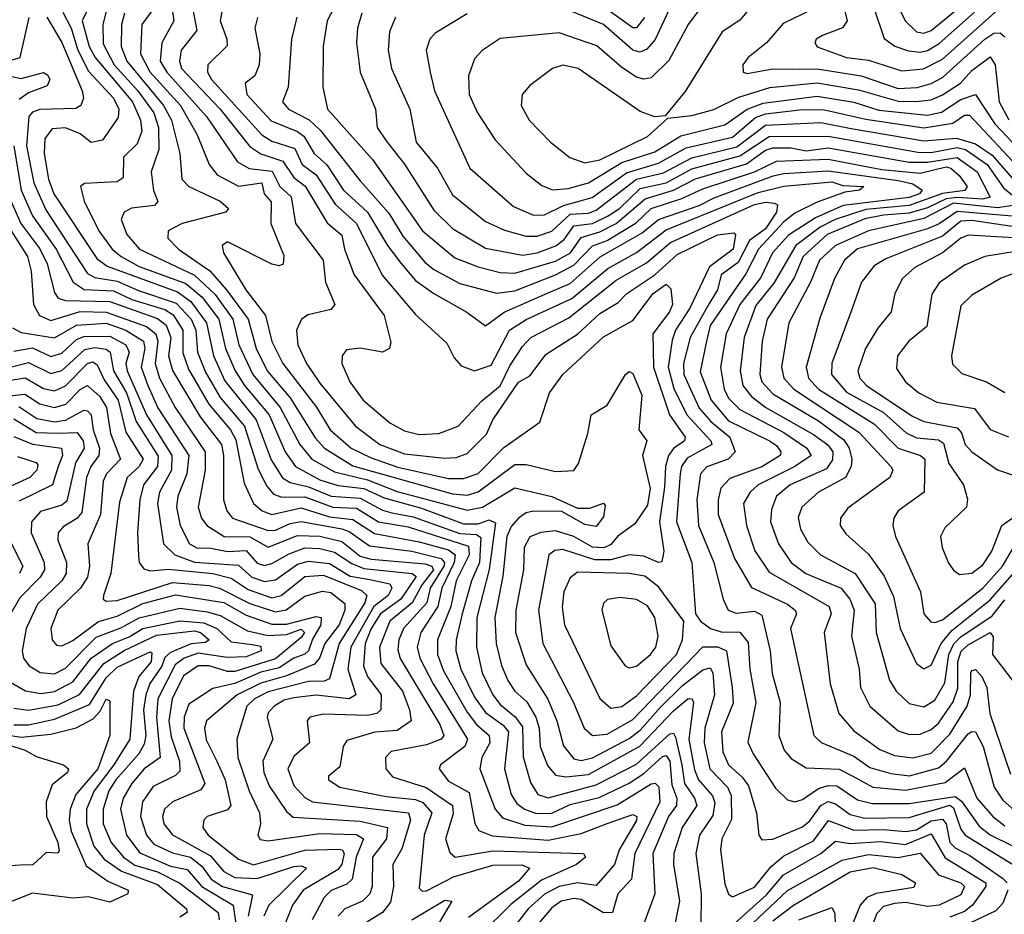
# Model space of a CAD drawing. Extents: x 1308313 to 1441400, y 959662 to 1036319.
# Tile 464 of 656: x 1403241 to 1405913, y 967070 to 969498. Entities that reach past the tile are written whole.
import ezdxf

# ---------------------------------------------------------------- set-up
doc = ezdxf.new("R2010")
doc.units = 0

msp = doc.modelspace()

# ---------------------------------------------------------------- linework, layer by layer
at = {"layer": '0CON10XD'}
for points in [[(1402519.1, 969665), (1402555.9, 969445.9), (1402586.5, 969366.5), (1402620.3, 969320.3), (1402667.2, 969287.2), (1402794, 969264), (1402825, 969265.8), (1402895, 969287), (1402990.1, 969280.1), (1403025, 969284.3), (1403060, 969330), (1403096.5, 969353.5), (1403241.9, 969395), (1403266, 969504)], [(1403477.6, 969635), (1403410.5, 969495), (1403429.4, 969425), (1403445.3, 969395), (1403546.8, 969275), (1403568.7, 969225), (1403572.4, 969195), (1403559.5, 969160.5), (1403522.5, 969125), (1403521.9, 969068.1), (1403505, 969057.3), (1403416.5, 969053.5), (1403405.7, 969045), (1403416.1, 969005), (1403455.5, 968925), (1403491.4, 968875), (1403516.3, 968855), (1403565, 968828.3), (1403691.6, 968781.6), (1403735.9, 968745), (1403781.1, 968685), (1403799.3, 968605), (1403825.6, 968545), (1403850.8, 968505), (1403917.7, 968425), (1403960.8, 968325), (1403989.7, 968285), (1404055, 968248.6), (1404105, 968233.9), (1404174.7, 968225.3), (1404230.4, 968200.4), (1404331.7, 968171.7), (1404445, 968129.4), (1404485, 968129.9), (1404515, 968140.3), (1404531.9, 968131.9), (1404514.7, 968005.3), (1404481.4, 967875), (1404480.4, 967795), (1404496.2, 967725), (1404524.9, 967665), (1404545, 967639.4), (1404585.7, 967605.7), (1404605, 967578.4), (1404607, 967497), (1404627.3, 967427.3), (1404646.7, 967395), (1404675, 967386.3), (1404805, 967420.8), (1404915, 967476.9), (1405005, 967559.8), (1405015, 967561.1), (1405020.8, 967550.7), (1405037.7, 967475), (1405044.9, 967425), (1405072.4, 967385), (1405078.3, 967365), (1405038.6, 967305), (1405016, 967235), (1405015.4, 967205.4), (1405031.2, 967105), (1405008.5, 966991.5)], [(1404123.2, 969586.8), (1404075.6, 969495), (1404064, 969426), (1404063.3, 969315), (1404075.8, 969255), (1404198.1, 969118.1), (1404333.7, 968925), (1404421.8, 968851.8), (1404485, 968826.9), (1404545, 968811.4), (1404585, 968810.1), (1404695, 968842.8), (1404735.6, 968865), (1404765, 968906.7), (1404815, 968922.3), (1404859.3, 968945), (1404938.7, 969011.3), (1405015.2, 969034.8), (1405075, 969065.5), (1405213.2, 969106.8), (1405265, 969143.9), (1405285, 969149.6), (1405335, 969149.5), (1405375, 969141.8), (1405435, 969150), (1405655, 969111.3), (1405705, 969111), (1405785, 969123.4), (1405839.1, 969085), (1405874.4, 969015.6), (1405855, 969010.6), (1405785.4, 969015.4), (1405755, 969011.7), (1405705, 968986.8), (1405655, 968972.2), (1405585, 968967.3), (1405535, 968956.8), (1405432.4, 968915), (1405367.5, 968855), (1405342.8, 968797.2), (1405269.5, 968685), (1405255.7, 968625), (1405249.9, 968535), (1405255.4, 968515), (1405285, 968482.2), (1405409.1, 968409.1), (1405477.4, 968357.4), (1405492.4, 968335), (1405499.5, 968305), (1405497.5, 968285), (1405481.8, 968255), (1405408.8, 968215), (1405363.7, 968175), (1405353.6, 968146.4), (1405360.2, 968115), (1405380.1, 968080.1), (1405414.7, 968045), (1405508.8, 967995), (1405562.4, 967912.4), (1405565.2, 967835), (1405601.7, 967705), (1405619.2, 967675), (1405655, 967641.7), (1405695, 967633.1), (1405725, 967650.8), (1405752, 967698), (1405762.9, 967775), (1405776.1, 967803.9), (1405795, 967823.1), (1405880, 967880), (1405915, 967922.8)], [(1403651.6, 969545), (1403658.8, 969495), (1403626.1, 969435), (1403622.2, 969385), (1403640, 969355), (1403747.8, 969235), (1403832.2, 969112.2), (1403863.9, 969093.9), (1403926.4, 969086.4), (1403946.9, 969045), (1403977.1, 969017.1), (1403989.6, 968945), (1404064, 968845), (1404070.3, 968785), (1404096, 968725), (1404085, 968711.6), (1404023.3, 968696.7), (1404005.4, 968685), (1403991.9, 968655), (1403995.6, 968615), (1404019.1, 968565), (1404055, 968511.6), (1404152, 968395), (1404218.4, 968345), (1404285, 968319.3), (1404395, 968307.7), (1404425, 968309.7), (1404455, 968320.2), (1404507.3, 968372.7), (1404525, 968411.8), (1404595, 968514.2), (1404625, 968530.8), (1404669.9, 968590.1), (1404755, 968644.5), (1404815, 968700.4), (1404865, 968730.3), (1404888.8, 968755), (1404964.9, 968805.1), (1405025, 968860.1), (1405135, 968913.5), (1405179.3, 968919.3), (1405183.4, 968913.4), (1405176.8, 968875), (1405113.4, 968826.6), (1405059.9, 968715), (1405021, 968655), (1405011.8, 968628.2), (1405000.6, 968555), (1405016.4, 968496.4), (1405051.6, 968425), (1405117, 968355), (1405118.9, 968345), (1405052.2, 968307.8), (1405037.2, 968285), (1405033, 968265), (1405023.3, 968135), (1405064.8, 968025), (1405074.8, 967884.8), (1405088.8, 967865), (1405115.7, 967845.7), (1405145, 967836.4), (1405195, 967835.1), (1405217.5, 967807.5), (1405222.5, 967735), (1405238.4, 967645), (1405217.4, 967537.4), (1405231.6, 967505), (1405292.2, 967412.2), (1405325, 967380.3), (1405345, 967374.8), (1405365, 967381.3), (1405408.9, 967411.1), (1405435, 967419.5), (1405458.4, 967418.4), (1405515, 967380.9), (1405555, 967370.5), (1405655, 967370.6), (1405779.6, 967389.6), (1405796.7, 967376.7), (1405845, 967308.9), (1405875, 967285.6), (1405995.7, 967225.7)], [(1405095, 969538.3), (1405055.2, 969485), (1405002.7, 969387.3), (1404955, 969340.3), (1404935, 969336.1), (1404915, 969341.6), (1404875, 969367.6), (1404806.9, 969426.9), (1404705, 969461.7), (1404545, 969446.7), (1404495.7, 969414.3), (1404475, 969391.5), (1404458.8, 969345), (1404461, 969295), (1404483.3, 969245), (1404531.6, 969171.6), (1404615, 969080.8), (1404658, 969048), (1404686.4, 969036.4), (1404729.5, 969039.5), (1404785, 969055.1), (1404875, 969110.3), (1404965, 969139.5), (1405035, 969182.1), (1405155, 969212.7), (1405215.2, 969255), (1405258.8, 969271.2), (1405405, 969290.5), (1405505, 969274.3), (1405572.3, 969252.3), (1405705, 969238.4), (1405743, 969247), (1405795, 969280.9), (1405834.7, 969294.7), (1405887.3, 969215), (1405985, 969112)], [(1405240.5, 969549.5), (1405195, 969496.6), (1405147.7, 969465), (1405046.9, 969303.1), (1404993, 969237), (1404965, 969234.5), (1404925, 969248.8), (1404756.7, 969365), (1404715, 969374), (1404687.1, 969365), (1404625, 969319.4), (1404604.4, 969295), (1404602.1, 969265), (1404623.8, 969225), (1404681.2, 969165), (1404733.5, 969123.5), (1404775, 969108.9), (1404815, 969117.6), (1404945, 969181), (1405000, 969230), (1405065, 969237.4), (1405125, 969254.3), (1405192.6, 969287.4), (1405276.4, 969313.6), (1405405, 969326.7), (1405517.1, 969307.1), (1405625, 969276.5), (1405674.1, 969275.9), (1405715, 969280), (1405745, 969293.5), (1405793.9, 969325), (1405825, 969359.4), (1405875, 969397), (1405888.6, 969375), (1405899, 969275), (1405925.8, 969225.8)], [(1405007.6, 969535), (1404965.9, 969444.1), (1404942.6, 969417.4), (1404925, 969409.5), (1404905, 969415.2), (1404824.9, 969484.9), (1404735, 969521.4)], [(1404936.7, 969503.3), (1404915, 969475.2), (1404905, 969475.5), (1404815, 969540.1)], [(1405477, 969535), (1405486.2, 969495), (1405474.1, 969475.9), (1405419.4, 969455), (1405402.5, 969445), (1405398.5, 969435), (1405405, 969424), (1405484.7, 969394.7), (1405545, 969388.1), (1405635, 969359), (1405694, 969364), (1405745, 969390.4), (1405905, 969532.8)], [(1405557.6, 969535), (1405586.8, 969446.8), (1405615.6, 969425.6), (1405652.9, 969412.9), (1405685, 969409.3), (1405705, 969414.2), (1405736.4, 969433.5), (1405832.1, 969517.9)], [(1405619.7, 969545), (1405644.4, 969494.4), (1405675, 969464.8), (1405695, 969461.1), (1405715, 969468), (1405815, 969551.2)], [(1403314, 969505), (1403355, 969435.8), (1403410.2, 969305), (1403413.5, 969285), (1403406.6, 969265), (1403393.3, 969256.7), (1403295, 969253.8), (1403275, 969247), (1403265.6, 969235), (1403259.3, 969155), (1403278.7, 969055), (1403311.4, 968981.4), (1403425, 968808.8), (1403445, 968798), (1403505, 968787.8), (1403562.7, 968762.7), (1403665, 968728), (1403705.8, 968685), (1403718.9, 968655), (1403723.4, 968595), (1403745, 968540.9), (1403785, 968472.2), (1403851.1, 968395), (1403888, 968278), (1403911.4, 968231.4), (1403929.7, 968209.7), (1403952, 968202), (1404015, 968203.1), (1404090.4, 968175), (1404155, 968172), (1404215, 968134.7), (1404295, 968121.3), (1404458.7, 968068.7), (1404460.4, 968045), (1404425.7, 967975), (1404410.5, 967905), (1404374.6, 967815), (1404374.9, 967775), (1404390.9, 967730.9), (1404455, 967618.1), (1404480.6, 967585), (1404515.2, 967555), (1404517.1, 967535), (1404495.2, 967495), (1404489.6, 967465), (1404531, 967355), (1404551.4, 967331.4), (1404612, 967312), (1404685, 967307.4), (1404862.8, 967367.2), (1404955, 967423.8), (1404965.9, 967425.9), (1404975.4, 967415.4), (1404978.5, 967375), (1404910.2, 967235), (1404901.5, 967165), (1404864.1, 967125), (1404850, 967075), (1404825, 967073.5), (1404765, 967110.3), (1404745, 967112.7), (1404710.8, 967105), (1404685, 967087), (1404648.6, 967045)], [(1403358.2, 969518.2), (1403380.2, 969475), (1403398.9, 969415), (1403427.6, 969357.6), (1403494.9, 969284.9), (1403509.6, 969255), (1403508.1, 969231.9), (1403465, 969170.3), (1403435, 969164.2), (1403405, 969187.8), (1403365, 969204), (1403328.9, 969201.1), (1403308.7, 969175), (1403306.8, 969135), (1403319.3, 969065), (1403333, 969025), (1403449.9, 968849.9), (1403478.4, 968828.4), (1403669.2, 968759.2), (1403705, 968732.8), (1403747.7, 968675), (1403766.4, 968585), (1403797.2, 968517.2), (1403882.1, 968412.2), (1403923.3, 968303.3), (1403954.3, 968254.3), (1403975, 968241.9), (1404025, 968230.3), (1404085.9, 968205), (1404165, 968199.6), (1404225, 968166.2), (1404250.7, 968159.3), (1404308.4, 968148.4), (1404435, 968103.1), (1404481, 968101), (1404492.1, 968092.2), (1404488.4, 968025), (1404466.6, 967975), (1404441.6, 967885), (1404425.6, 967815), (1404424.6, 967785), (1404438.2, 967735), (1404475, 967658.7), (1404505, 967617.6), (1404553.2, 967583.1), (1404567.7, 967565), (1404556.6, 967465), (1404574.9, 967395), (1404590.1, 967370.1), (1404611.1, 967355), (1404643.7, 967343.7), (1404685, 967344.1), (1404735, 967367.5), (1404813.3, 967386.7), (1404895, 967425.5), (1404935, 967452), (1404985, 967498.2), (1404995, 967500.5), (1405005.4, 967485), (1405011.1, 967421.1), (1405024.4, 967385), (1405023.5, 967365), (1405002, 967335), (1404959.6, 967235), (1404964.4, 967125), (1404924.2, 967015)], [(1403476.6, 969523.4), (1403466.4, 969485), (1403467.6, 969432.4), (1403497.3, 969375), (1403561, 969305), (1403604.9, 969245), (1403617.6, 969205), (1403618.4, 969145), (1403597.9, 969085), (1403603.8, 969033.8), (1403615.3, 969004.7), (1403606.6, 968993.4), (1403543.8, 968986.2), (1403523.8, 968975), (1403516.4, 968955), (1403531.3, 968915), (1403565.8, 968875), (1403714.7, 968804.7), (1403771.5, 968751.5), (1403819.6, 968685), (1403835.9, 968615), (1403873.5, 968535), (1403947.8, 968445), (1404001.3, 968345), (1404033.9, 968305), (1404095, 968271), (1404185, 968248.7), (1404265, 968217.6), (1404455, 968166.9), (1404496.8, 968175), (1404585, 968227.1), (1404685, 968203.7), (1404755, 968171.6), (1404788.3, 968171.7), (1404825, 968185.6), (1404829.7, 968179.7), (1404825, 968148.1), (1404805, 968122.5), (1404775, 968128.1), (1404712.6, 968162.6), (1404635, 968163.9), (1404615, 968159.7), (1404595, 968144.8), (1404575, 968122), (1404562.5, 968095), (1404552.4, 967987.6), (1404530.5, 967875), (1404534.1, 967805), (1404548.4, 967745), (1404565.4, 967704.6), (1404584.4, 967675), (1404616.8, 967646.8), (1404641.4, 967605), (1404650.6, 967575), (1404653.8, 967525), (1404673.6, 967473.6), (1404695, 967447.7), (1404723.1, 967443.1), (1404785, 967449.5), (1404924.3, 967525.7), (1405015, 967621.9), (1405055, 967655.1), (1405065.8, 967655), (1405069.5, 967645), (1405057.1, 967545), (1405072.2, 967462.2), (1405082.9, 967435), (1405121.4, 967391.4), (1405127.7, 967372.3), (1405122.2, 967337.8), (1405085.4, 967285), (1405076.1, 967235), (1405090.6, 967125), (1405089.6, 967035)], [(1403525.4, 969515), (1403517.2, 969485), (1403516.1, 969425), (1403531.4, 969385), (1403631, 969265), (1403652.8, 969225), (1403675.2, 969135), (1403680.5, 969065), (1403699.7, 969045), (1403784.6, 969005), (1403807.5, 968985), (1403800, 968975), (1403681.3, 968945), (1403643.5, 968925), (1403642.8, 968905), (1403671.4, 968875), (1403756.5, 968816.5), (1403801.7, 968765), (1403861.2, 968685), (1403882.6, 968605), (1403912.4, 968545), (1403975, 968471.5), (1404043, 968363), (1404068.2, 968335), (1404145, 968287.3), (1404415, 968210.7), (1404455, 968207.4), (1404485, 968216), (1404585, 968290.3), (1404615, 968290.9), (1404695, 968271.4), (1404745, 968274.1), (1404757, 968293), (1404782.5, 968375), (1404791.5, 968425), (1404835, 968451.4), (1404885, 968534.5), (1404895, 968542.9), (1404905, 968537.8), (1404929.1, 968479.1), (1404921.6, 968385), (1404942.7, 968355), (1404930.8, 968315), (1404952, 968225), (1404945, 968180), (1404910.6, 968129.4), (1404864.4, 968095.6), (1404845, 968073.8), (1404825.9, 968064.1), (1404795, 968066.6), (1404745, 968094.9), (1404695, 968110.8), (1404655, 968106.3), (1404625, 968093.9), (1404609.9, 968065), (1404608, 968005), (1404587.1, 967895), (1404586.6, 967835), (1404615, 967746.9), (1404673.9, 967653.9), (1404699, 967595), (1404716.9, 967526.9), (1404745, 967491.5), (1404765, 967486.9), (1404795, 967494.2), (1404895, 967546.9), (1404925, 967569.1), (1404979.3, 967630.7), (1405039.7, 967690.3), (1405095, 967733.5), (1405115, 967738.4), (1405121.8, 967725), (1405126.5, 967665), (1405100.4, 967575), (1405098.8, 967535), (1405113.5, 967465), (1405161.6, 967415), (1405172.1, 967392.1), (1405173.1, 967326.9), (1405146.3, 967275), (1405142.9, 967245), (1405155, 967152.5), (1405165, 967124.4), (1405175, 967116.9), (1405235, 967143.6), (1405280.3, 967199.7), (1405315, 967228.9), (1405395, 967268.8), (1405436, 967324), (1405505, 967298), (1405585, 967300.2), (1405645, 967294.7), (1405675, 967299.4), (1405715, 967323.2), (1405745, 967328.4), (1405755.1, 967315.1), (1405765, 967264.8), (1405780, 967250), (1405819.2, 967229.2), (1405908.3, 967168.3), (1405920.5, 967155)], [(1403602.2, 969525), (1403572.6, 969485), (1403568.5, 969405), (1403593.8, 969356.2), (1403677.3, 969265), (1403722.4, 969185), (1403754.8, 969105), (1403776.7, 969076.7), (1403835, 969046), (1403898.1, 969055), (1403904.6, 969025), (1403923.5, 969003.5), (1403922.2, 968945), (1403957.8, 968857.8), (1403955.5, 968834.5), (1403945, 968830), (1403925, 968834), (1403805, 968894.5), (1403790.5, 968885), (1403793.9, 968865), (1403854.8, 968765), (1403907.7, 968695), (1403925, 968624.6), (1403954.9, 968565), (1404046.3, 968446.3), (1404083.3, 968385), (1404140.4, 968335), (1404195, 968308.9), (1404266.9, 968283.1), (1404405, 968252.8), (1404445, 968252.1), (1404485, 968266.1), (1404555, 968336.5), (1404652.9, 968405), (1404678.3, 968485), (1404715, 968534.7), (1404825, 968636.6), (1404905, 968681.2), (1404960.4, 968755), (1404995, 968779.7), (1405007.6, 968767.6), (1405012.4, 968725), (1405004.6, 968705), (1404958.9, 968645), (1404960.6, 968555), (1405004.1, 968425), (1405046.6, 968365), (1405045, 968354.8), (1405015, 968334.1), (1405001.9, 968315), (1404993.9, 968285), (1404990.8, 968229.2), (1404977.3, 968135), (1404988.8, 968055), (1404983.7, 968026.3), (1404975, 968024.5), (1404935, 968041.4), (1404895, 968045.2), (1404845, 968031.5), (1404801.9, 968031.9), (1404715, 968060), (1404693, 968057), (1404677.2, 968045), (1404648.8, 967895), (1404661, 967805), (1404744.1, 967645), (1404772.5, 967575), (1404795.2, 967555.2), (1404835, 967558.4), (1404905, 967598.6), (1405095, 967795.9), (1405135.3, 967795.3), (1405159.2, 967785), (1405174.9, 967684.9), (1405176.9, 967643.1), (1405146, 967565), (1405149.3, 967510.7), (1405164.2, 967475), (1405202.1, 967442.1), (1405218.5, 967418.5), (1405240.5, 967345), (1405247.1, 967285), (1405255, 967272.2), (1405285, 967273.9), (1405365, 967307.4), (1405385, 967323.8), (1405415, 967365.1), (1405435, 967376), (1405455, 967369.3), (1405495, 967340.8), (1405535, 967330.7), (1405655, 967332.3), (1405765, 967366.3), (1405775, 967359), (1405795, 967300.9), (1405806.7, 967285), (1405935, 967206)], [(1403711, 969525), (1403721.9, 969468.1), (1403678.7, 969415), (1403674.3, 969385), (1403679.5, 969365), (1403784.6, 969255), (1403865, 969153.2), (1403895, 969133.9), (1403955, 969113.9), (1403985, 969069.1), (1404015.8, 969045.8), (1404075, 968946.8), (1404115, 968912.5), (1404122.4, 968875), (1404148.5, 968805), (1404229.5, 968695), (1404247.6, 968622.4), (1404244.3, 968605), (1404225, 968595.5), (1404165, 968605.8), (1404128, 968602), (1404115.5, 968585), (1404114.7, 968565), (1404136.7, 968515), (1404173.3, 968465), (1404245, 968403.8), (1404285, 968382), (1404325, 968371.9), (1404378, 968375), (1404430.4, 968395), (1404495, 968462.9), (1404545, 968503.6), (1404571.4, 968558.6), (1404605, 968610.8), (1404628.4, 968635), (1404731.6, 968688.4), (1404859.5, 968790.5), (1404941.9, 968838.1), (1405007.1, 968892.9), (1405235, 968996), (1405265, 969002.9), (1405289.8, 968999.8), (1405298, 968995), (1405295.1, 968975), (1405265, 968930.4), (1405221.8, 968898.2), (1405191.2, 968838.8), (1405145, 968805.2), (1405134.5, 968765), (1405108.7, 968721.3), (1405060.9, 968635), (1405042.8, 968565), (1405043.4, 968535), (1405085, 968443.5), (1405117, 968407), (1405168, 968365), (1405182.9, 968325), (1405163.5, 968305), (1405106, 968284), (1405088.4, 968265), (1405079, 968195), (1405082.8, 968125), (1405125.2, 968025), (1405150, 967925), (1405163.9, 967895), (1405185, 967887), (1405235, 967892.3), (1405255, 967881.4), (1405277.9, 967785), (1405283, 967723), (1405304.8, 967645), (1405300.9, 967555), (1405315.2, 967515), (1405335, 967492.9), (1405375, 967467.3), (1405465, 967463.7), (1405501.9, 967445), (1405556.4, 967415), (1405645, 967407), (1405752.3, 967427.7), (1405805, 967467.5), (1405838.3, 967385), (1405882.4, 967335), (1405915, 967310.3)], [(1403790.3, 969525), (1403784.8, 969495), (1403802.8, 969445), (1403803.4, 969426.6), (1403751.4, 969375), (1403750.2, 969355), (1403761.1, 969335), (1403897.9, 969185), (1403925, 969168.4), (1403987.7, 969147.7), (1404007.8, 969105), (1404045, 969076.9), (1404097.1, 968997.1), (1404154.7, 968944.7), (1404224.2, 968804.2), (1404315, 968697.5), (1404399.7, 968619.7), (1404420.1, 968580.1), (1404438.6, 968558.6), (1404475, 968544.6), (1404520, 968560), (1404570.5, 968655), (1404615, 968683.7), (1404739.4, 968740.6), (1404837.1, 968822.9), (1404915, 968866), (1404995, 968927.5), (1405245, 969028.4), (1405315, 969045.5), (1405445, 969057.3), (1405475, 969048), (1405532.1, 969045), (1405520, 969035), (1405480.5, 969029.5), (1405405, 969002.9), (1405345, 968972.6), (1405315, 968948.9), (1405246.1, 968875), (1405211.9, 968808.1), (1405115, 968667.5), (1405104.9, 968625.1), (1405087.8, 968542.2), (1405117.1, 968465), (1405165, 968409), (1405276, 968355), (1405295, 968342), (1405306.2, 968325), (1405305, 968314.8), (1405255, 968284.1), (1405167.8, 968252.2), (1405143.6, 968226.4), (1405136.5, 968195), (1405136.9, 968155), (1405180.6, 968035), (1405226.9, 967956.9), (1405325, 967911.2), (1405345.8, 967895), (1405349.2, 967885), (1405332.8, 967845), (1405396.5, 967555), (1405416.4, 967536.4), (1405505, 967499.1), (1405548.2, 967468.2), (1405605, 967451.9), (1405655.8, 967445.8), (1405735, 967467.2), (1405756.7, 967485), (1405815, 967559.4), (1405825, 967566.2), (1405835, 967564.7), (1405855.6, 967525), (1405885.5, 967415), (1405909.4, 967379.4), (1405947.8, 967345)], [(1403886.5, 969503.5), (1403878.8, 969475), (1403892.4, 969405), (1403891.1, 969375), (1403879.3, 969345), (1403852.9, 969325), (1403857.5, 969295), (1403923, 969223), (1403995, 969194.6), (1404011.7, 969181.7), (1404040, 969135), (1404073.9, 969103.9), (1404119.4, 969035), (1404184.9, 968975), (1404238.9, 968885), (1404276, 968836), (1404315, 968790.2), (1404364.9, 968754.9), (1404454.2, 968704.2), (1404505, 968667.3), (1404556, 968704), (1404675, 968756), (1404735, 968781.3), (1404816, 968854), (1404930.3, 968919.7), (1404974.4, 968955.6), (1405085, 968993.3), (1405125.7, 969014.3), (1405285.9, 969074.1), (1405315, 969080.5), (1405435, 969087.7), (1405625, 969061.5), (1405665, 969051.8), (1405690.4, 969035), (1405682.7, 969025), (1405654.7, 969015), (1405476.2, 968993.8), (1405400.3, 968959.7), (1405327.1, 968912.9), (1405284, 968865), (1405252.2, 968797.8), (1405195.6, 968725), (1405157.9, 968645), (1405142.7, 968555), (1405152.5, 968495), (1405165, 968470.4), (1405195, 968439.4), (1405315, 968377.7), (1405377.4, 968335), (1405388.5, 968315), (1405344.8, 968285), (1405245.2, 968235), (1405223.4, 968215), (1405205.6, 968185), (1405213.5, 968125), (1405235.8, 968055.8), (1405275, 967998.5), (1405438, 967905), (1405443.6, 967885), (1405424.3, 967835), (1405440.6, 967695), (1405463.9, 967615), (1405505, 967567.5), (1405575, 967516.7), (1405615, 967500.5), (1405665, 967494.3), (1405715, 967507.4), (1405765, 967558.6), (1405812.2, 967635), (1405821.8, 967665), (1405822.6, 967725), (1405825, 967731.8), (1405835, 967733.9), (1405852, 967715), (1405865.6, 967685.6), (1405873.8, 967615), (1405930.4, 967450.4)], [(1403992.5, 969505), (1403978.1, 969445), (1403969.2, 969315), (1403954.1, 969275), (1403970, 969255), (1404026.1, 969226.1), (1404057.3, 969197.3), (1404165, 969060.2), (1404243, 968973), (1404280.5, 968910.5), (1404340, 968840), (1404365, 968820), (1404435, 968782.1), (1404535.1, 968755.1), (1404585, 968761.6), (1404694.9, 968805.1), (1404745, 968831.1), (1404795, 968883.7), (1404835, 968898.5), (1404913.7, 968946.3), (1404955, 968984.9), (1405037.9, 969012.1), (1405095, 969039.1), (1405235, 969084.6), (1405295, 969113.3), (1405435, 969119.1), (1405580.8, 969090.8), (1405685, 969081.1), (1405755, 969098.8), (1405767.8, 969095), (1405790.3, 969075), (1405812.7, 969045), (1405806.3, 969033.7), (1405745, 969025.9), (1405655, 968993.8), (1405537.3, 968982.7), (1405454.5, 968955), (1405413, 968935), (1405347.1, 968885), (1405287.5, 968782.5), (1405238.3, 968721.7), (1405207.3, 968635), (1405196.4, 968545), (1405203.7, 968505), (1405227.4, 968475), (1405265.6, 968445), (1405395, 968372), (1405433.9, 968343.9), (1405447.6, 968325), (1405447.1, 968302.9), (1405430.8, 968279.2), (1405332.2, 968235), (1405295.2, 968205), (1405281.2, 968168.8), (1405278.6, 968135), (1405300.4, 968075), (1405334.9, 968024.9), (1405374.9, 967994.9), (1405470, 967955), (1405493.8, 967925), (1405505.5, 967895), (1405498.7, 967825), (1405519.6, 967735), (1405523, 967685), (1405548.3, 967635), (1405625, 967567.7), (1405655, 967557.7), (1405685, 967558.5), (1405715, 967571.7), (1405735, 967588.8), (1405774, 967646), (1405786.7, 967683.3), (1405786.8, 967755), (1405796, 967784), (1405815, 967801.1), (1405875, 967834.2), (1405883.2, 967823.2), (1405881.3, 967775), (1405934.4, 967705)], [(1404169.2, 969515), (1404157.5, 969475), (1404155.2, 969435), (1404165.2, 969355.2), (1404206, 969255), (1404211.1, 969205), (1404235, 969169.2), (1404285, 969105.3), (1404365, 968980.8), (1404415, 968931.2), (1404505, 968877.9), (1404605, 968859), (1404645.4, 968865.4), (1404696, 968884), (1404718.7, 968901.3), (1404745, 968938.3), (1404795, 968944.7), (1404837.8, 968965), (1404868.6, 968985), (1404925, 969039.4), (1404995, 969054.9), (1405065, 969092.8), (1405195, 969128.5), (1405275, 969180.6), (1405435, 969181.4), (1405678.4, 969138.4), (1405715, 969137.3), (1405785, 969151.2), (1405807.8, 969145), (1405866.8, 969105), (1405911.4, 969041.4), (1405955.6, 969005)], [(1404260.6, 969505), (1404244.7, 969465), (1404240.6, 969415), (1404249.8, 969365), (1404299.3, 969255), (1404316.7, 969165), (1404374.8, 969095), (1404415, 969022.8), (1404505, 968949.8), (1404556.4, 968926.4), (1404615, 968909.9), (1404645, 968910), (1404685, 968923.9), (1404735, 968969.8), (1404785, 968972.9), (1404805, 968981.2), (1404915, 969064.9), (1404988.2, 969081.8), (1405065, 969123.1), (1405186.9, 969153.1), (1405265, 969211.4), (1405415, 969218.3), (1405497.9, 969202.1), (1405695, 969169), (1405783.6, 969176.4), (1405835, 969160.7), (1405879.8, 969129.8), (1405940.6, 969060.6)], [(1404455, 969513.8), (1404368.5, 969461.5), (1404353.9, 969445), (1404344, 969415), (1404354.7, 969355.3), (1404366.6, 969305), (1404462.2, 969095), (1404580.9, 968990.9), (1404635, 968967.3), (1404665, 968968), (1404716.3, 968993.7), (1404794.8, 969015), (1404888.1, 969081.9), (1404975, 969108.2), (1405049.9, 969150.1), (1405175, 969178.5), (1405238.1, 969231.9), (1405265, 969242.5), (1405365, 969253.8), (1405425, 969253.3), (1405537.3, 969227.3), (1405695, 969203.8), (1405773.5, 969216.5), (1405805, 969239), (1405819, 969239), (1405962.8, 969085)], [(1405391.9, 969525), (1405312.7, 969487.3), (1405267.7, 969435), (1405217.9, 969395), (1405203.8, 969375), (1405204.3, 969355), (1405215, 969351.6), (1405285, 969364.3), (1405356.3, 969363.7), (1405405, 969364.3), (1405525, 969344.9), (1405625, 969310.7), (1405676.3, 969313.7), (1405715, 969324.2), (1405745, 969340.4), (1405860.6, 969445), (1405885, 969460.7), (1405902.2, 969462.2), (1405915, 969450.8)], [(1403185, 969351), (1403245, 969338.5), (1403305, 969354.1), (1403317.3, 969347.3), (1403322.5, 969335), (1403315, 969318.2), (1403265, 969299.1), (1403238.9, 969281.1)], [(1403224.6, 969155), (1403245.1, 969035), (1403275.6, 968965), (1403339.7, 968875), (1403385.4, 968785), (1403415.9, 968765.9), (1403495, 968761.5), (1403545, 968738.4), (1403635, 968710.9), (1403657.1, 968697.1), (1403683.3, 968655), (1403683.3, 968593.3), (1403698.9, 968548.9), (1403753.9, 968453.9), (1403812.7, 968385), (1403827.6, 968357.6), (1403849.8, 968239.8), (1403875.2, 968185), (1403899.2, 968165), (1403925, 968155.1), (1404005, 968172.5), (1404081.2, 968148.8), (1404145, 968140.9), (1404203.6, 968103.6), (1404325, 968081.1), (1404405, 968058.5), (1404422.3, 968045), (1404420, 968025), (1404386.2, 967955), (1404375.4, 967905), (1404329.3, 967835), (1404319.2, 967795), (1404327.2, 967765), (1404363, 967695), (1404455.8, 967545), (1404449.3, 967525), (1404382.5, 967475), (1404379.4, 967465), (1404405, 967431.2), (1404460.5, 967400.5), (1404476.3, 967316.3), (1404486.8, 967296.8), (1404522.8, 967282.8), (1404675, 967271.3), (1404765, 967289.4), (1404835, 967316.6), (1404905, 967341), (1404915.5, 967335), (1404915, 967324.7), (1404867.8, 967245), (1404855, 967204.8), (1404805, 967148.4), (1404755, 967155.5), (1404705.1, 967145.2), (1404665, 967124.4), (1404621.2, 967085), (1404551.3, 966995)], [(1403210.7, 969020.7), (1403243.4, 968945), (1403295.6, 968875.6), (1403315.4, 968835), (1403335, 968757.5), (1403345, 968741.7), (1403365, 968735.7), (1403485, 968733.1), (1403615, 968687), (1403638.5, 968668.5), (1403650.6, 968635), (1403644.2, 968585), (1403655, 968545.8), (1403730.3, 968420.3), (1403788.5, 968345), (1403793.6, 968315), (1403794.2, 968194.2), (1403802.8, 968165), (1403818.1, 968145), (1403915, 968111.4), (1403935, 968112.2), (1403975, 968130.1), (1404005, 968135.7), (1404115, 968116.3), (1404135, 968108.8), (1404190, 968070), (1404305, 968055.7), (1404385, 968035.2), (1404393.6, 968025), (1404391.7, 968015), (1404355.1, 967955), (1404345.4, 967915), (1404282.8, 967845), (1404270.2, 967815), (1404267.2, 967787.2), (1404273.6, 967763.6), (1404380.6, 967585), (1404392.1, 967555), (1404385, 967544.8), (1404345, 967529.5), (1404248.7, 967511.3), (1404234, 967495), (1404234.7, 967465), (1404252.9, 967442.9), (1404343.9, 967413.9), (1404415.1, 967365.1), (1404417.6, 967342.4), (1404396, 967275), (1404407.8, 967237.8), (1404422.7, 967225), (1404525, 967242), (1404771.2, 967235), (1404776.2, 967225), (1404752, 967205), (1404657.2, 967162.8), (1404573.6, 967096.4), (1404491.6, 967015)], [(1405954.1, 968995.9), (1405895, 968987.1), (1405775, 968999.5), (1405695, 968958.5), (1405545, 968924.9), (1405455.1, 968884.9), (1405412, 968845), (1405387.4, 968785), (1405328.4, 968675), (1405308.7, 968555), (1405314.8, 968525), (1405342.1, 968495), (1405518.6, 968378.6), (1405605.1, 968285.1), (1405610.6, 968275), (1405602.8, 968255), (1405488.2, 968171.8), (1405468.7, 968145), (1405467.5, 968125), (1405482.6, 968102.6), (1405545, 968047.3), (1405587.5, 967987.5), (1405612.6, 967932.6), (1405630.9, 967845), (1405675, 967750.8), (1405695, 967736), (1405715, 967746.1), (1405741.8, 967805), (1405770.3, 967839.7), (1405875, 967923.5), (1405975, 968037.6)], [(1405945, 968964), (1405785, 968977.5), (1405736.4, 968943.6), (1405705, 968930), (1405514.4, 968875.6), (1405479.6, 968845), (1405452.2, 968795), (1405412.3, 968687.7), (1405375.5, 968554.5), (1405381.4, 968525), (1405409.1, 968495), (1405560.4, 968400.4), (1405625, 968334.9), (1405685.4, 968315), (1405697.5, 968305), (1405695.3, 968215), (1405625.3, 968165), (1405613.4, 968145), (1405610.3, 968125), (1405617.6, 968095), (1405685.3, 967945), (1405694.3, 967885), (1405713.5, 967863.5), (1405725, 967861.5), (1405745, 967869.3), (1405855, 967954.9), (1405908.5, 968015), (1405949.8, 968085)], [(1403204.6, 968944.6), (1403262.1, 968855), (1403271.8, 968815), (1403277.9, 968725), (1403294.5, 968694.5), (1403325, 968681.1), (1403405, 968706.2), (1403475, 968704), (1403585.2, 968665), (1403610.4, 968645), (1403615.6, 968625), (1403608.2, 968565), (1403620, 968525), (1403663.1, 968445), (1403744.2, 968325), (1403744.2, 968275), (1403725.5, 968175), (1403734.1, 968145), (1403748.6, 968125), (1403795.3, 968095.3), (1403865, 968094.3), (1403915, 968066.4), (1403995, 968098.2), (1404055, 968096.3), (1404115, 968081.7), (1404165, 968042.2), (1404195, 968033.4), (1404341, 968021), (1404359.7, 968015), (1404364.1, 968005), (1404333.3, 967965), (1404305.9, 967915), (1404245.6, 967865), (1404217.1, 967795), (1404220.9, 967750.9), (1404280, 967675), (1404299.1, 967625), (1404303.1, 967595), (1404265, 967568.9), (1404205, 967564.1), (1404128.9, 967541.1), (1404118.6, 967525), (1404109.6, 967470.4), (1404078.6, 967445), (1404078.5, 967435), (1404109.2, 967415), (1404235, 967389.6), (1404315, 967381.3), (1404335, 967373.3), (1404359.4, 967345), (1404338.5, 967285), (1404325, 967140.8), (1404333, 967133), (1404345, 967133.6), (1404418.5, 967171.5), (1404525, 967203.2), (1404603.7, 967203.7), (1404624.7, 967195), (1404595, 967159.7), (1404458.6, 967061.4)], [(1405995, 968927.2), (1405825, 968952.4), (1405795, 968950.8), (1405745, 968909.8), (1405591.4, 968848.6), (1405560.1, 968829.9), (1405526, 968785), (1405496.4, 968703.6), (1405444.6, 968565.4), (1405444.2, 968535), (1405485, 968486.8), (1405585, 968431.3), (1405646.5, 968376.5), (1405675, 968362.8), (1405735, 968357.4), (1405748.1, 968348.1), (1405763, 968293), (1405802.2, 968235), (1405813.7, 968196.3), (1405810.5, 968175), (1405751.5, 968118.5), (1405740.4, 968095), (1405744.7, 968065), (1405760.6, 968025), (1405775, 968003.5), (1405791.9, 967991.9), (1405825, 967995.3), (1405855, 968018.4), (1405879.7, 968055), (1405906.7, 968125), (1405975, 968174.2)], [(1405985, 968902.6), (1405815, 968912.7), (1405795, 968904.8), (1405745.3, 968864.7), (1405670.6, 968825), (1405636.7, 968795), (1405615.9, 968755), (1405606.5, 968705), (1405569.9, 968660.1), (1405536.5, 968605), (1405515.2, 968545), (1405521.2, 968525), (1405539.5, 968505), (1405662.5, 968422.5), (1405695, 968407.3), (1405785, 968390.2), (1405796.7, 968376.7), (1405807.3, 968345), (1405825, 968324.8), (1405895, 968275.8), (1405945, 968258.9)], [(1405949.2, 968869.2), (1405860, 968855), (1405805, 968831.5), (1405736.3, 968783.7), (1405716.9, 968753.1), (1405703.1, 968665), (1405653.6, 968625), (1405623.2, 968585), (1405620.7, 968550.7), (1405644.7, 968515), (1405681.1, 968485), (1405730.1, 968460.1), (1405832.7, 968442.7), (1405875, 968385.3), (1405925, 968365.8)], [(1405955.2, 968814.8), (1405905, 968796.2), (1405825, 968749.8), (1405795, 968720.8), (1405770, 968585), (1405772.8, 968562.8), (1405797.6, 968537.6), (1405865, 968515.2), (1405915, 968486)], [(1403221, 968661), (1403245, 968649.2), (1403335, 968634.4), (1403395, 968669), (1403475, 968673.7), (1403528.6, 968655), (1403576.3, 968625), (1403580.5, 968605), (1403570.6, 968555), (1403588.3, 968505), (1403615.3, 968444.7), (1403699.9, 968315), (1403694.6, 968265), (1403669.7, 968205), (1403666, 968175), (1403676.3, 968125), (1403701.3, 968075), (1403723.6, 968063.6), (1403755, 968064.5), (1403805, 968054.6), (1403855, 968056.8), (1403885, 968023.1), (1403905, 968016.8), (1403925, 968021.5), (1403971.9, 968048.1), (1404015, 968064.5), (1404055, 968063), (1404095, 968052.4), (1404141.9, 968021.9), (1404175, 968008.6), (1404305.6, 967995), (1404316.5, 967986.5), (1404275.3, 967924.8), (1404220, 967885), (1404194.6, 967845), (1404178.5, 967805), (1404173.5, 967743.5), (1404184.8, 967714.8), (1404222, 967665), (1404221.3, 967625), (1404210.4, 967615), (1404185, 967609.4), (1404065, 967613.2), (1404028.2, 967605), (1404021.2, 967595), (1404027, 967535), (1403985, 967497.7), (1403968.4, 967465), (1403985, 967419.7), (1404015, 967387), (1404035.1, 967375.1), (1404296.2, 967345), (1404301.7, 967325), (1404277.6, 967247.6), (1404253.8, 967205), (1404255.1, 967145), (1404246.9, 967103.1), (1404225.3, 967074.7), (1404161.6, 967035)], [(1403225, 968597.7), (1403275, 968607.2), (1403325, 968583.9), (1403355, 968592.6), (1403395, 968630.2), (1403415, 968638.1), (1403485, 968639.1), (1403528.7, 968615), (1403537.4, 968595), (1403528.4, 968565), (1403532.7, 968545), (1403584.5, 968425), (1403654, 968315), (1403652.6, 968275), (1403619.9, 968215), (1403615.1, 968185), (1403630.8, 968075), (1403661.6, 968045), (1403715, 968025.6), (1403835, 968017.3), (1403870.7, 967985), (1403905, 967973.4), (1403935, 967977.6), (1403995, 968020), (1404025, 968028.5), (1404081.9, 968021.9), (1404137.9, 967987.9), (1404191.4, 967978.6), (1404245, 967966.7), (1404251, 967955), (1404241, 967935), (1404202, 967905), (1404139.3, 967795), (1404131.3, 967735), (1404153, 967665), (1404135.1, 967654.9), (1404045, 967664.4), (1403985, 967657.3), (1403958.9, 967651.1), (1403931.2, 967635), (1403915, 967616.8), (1403912.8, 967605), (1403927.9, 967545), (1403900.5, 967485), (1403902.9, 967455), (1403918.2, 967418.2), (1403965, 967348.9), (1403983.2, 967333.2), (1404165, 967322.7), (1404238.9, 967305), (1404235.9, 967275), (1404198.1, 967225), (1404197.1, 967145), (1404191.2, 967125), (1404171.2, 967105), (1404123.5, 967085), (1404105, 967064.6)], [(1403205, 968552.2), (1403265, 968567.4), (1403325, 968537.2), (1403355, 968546), (1403417.4, 968602.6), (1403445, 968608.2), (1403475, 968603.8), (1403486.3, 968595), (1403495.1, 968545), (1403530.8, 968485), (1403556.8, 968406.8), (1403616.8, 968313.2), (1403614.5, 968285), (1403576.9, 968235), (1403566.9, 968195), (1403560.2, 968105), (1403562.8, 968042.8), (1403565.2, 968025), (1403577.8, 968007.8), (1403595, 968002), (1403645, 968006.3), (1403765, 967994.3), (1403815, 967982.2), (1403861.2, 967951.2), (1403925, 967928.9), (1403950, 967935), (1404015, 967986.4), (1404065, 967989.8), (1404168.5, 967948.5), (1404182.8, 967935), (1404177.3, 967915), (1404107.4, 967805), (1404081.6, 967708.4), (1404067.4, 967702.6), (1404025, 967701.7), (1403915, 967673.2), (1403878.1, 967655), (1403857.6, 967635), (1403829.8, 967545), (1403833, 967495), (1403863.7, 967405), (1403891.5, 967345), (1403894.3, 967315.7), (1403887.1, 967285), (1403893, 967273), (1403915, 967269.3), (1404055, 967289.1), (1404155, 967286.8), (1404174.1, 967275), (1404154.1, 967225), (1404143.3, 967165), (1404128.6, 967151.4), (1404086, 967134), (1404067, 967115), (1404034.5, 967055)], [(1403165, 968511.3), (1403255.3, 968525.3), (1403305, 968497), (1403335, 968490.1), (1403365, 968503.9), (1403425, 968564.9), (1403438.8, 968568.8), (1403451.4, 968561.4), (1403470.4, 968520.4), (1403508.2, 968465), (1403528.6, 968378.6), (1403575.4, 968305), (1403565.4, 968285), (1403532.3, 968255), (1403511.5, 968188.5), (1403488.5, 967995), (1403468.4, 967935), (1403467.5, 967925), (1403475, 967919.2), (1403505, 967921.7), (1403655, 967970.4), (1403755, 967962.5), (1403783.4, 967955), (1403865, 967913.5), (1403935, 967891), (1403964, 967896), (1404015, 967933), (1404063, 967947), (1404085, 967943.2), (1404123.5, 967913.5), (1404123.6, 967895), (1404107.4, 967855), (1404069.2, 967805), (1404054.8, 967765.2), (1404041.1, 967748.9), (1403965, 967717), (1403895, 967696.9), (1403831, 967665), (1403747.8, 967595), (1403742.1, 967575), (1403746.5, 967543.5), (1403775.5, 967485), (1403798, 967435), (1403814, 967365), (1403805, 967353.3), (1403749.1, 967335), (1403740.3, 967325), (1403738.2, 967305), (1403751.8, 967285), (1403835, 967219.2), (1403875, 967204.1), (1404015, 967243.7), (1404106.7, 967246.7), (1404116.2, 967245), (1404121.7, 967235), (1404115, 967205.8), (1404105, 967191.2), (1404009.8, 967135), (1403981.4, 967095), (1403960.8, 967045)], [(1403145, 968469.9), (1403255, 968481.5), (1403295.4, 968455.4), (1403335, 968444.9), (1403365.7, 968454.3), (1403405, 968494.4), (1403425, 968505.2), (1403458.1, 968475), (1403476.5, 968445), (1403487, 968375), (1403514, 968305), (1403475.9, 968265), (1403467, 968245), (1403460.3, 968155), (1403425.2, 968075), (1403430.3, 968015), (1403425.1, 967985), (1403405.3, 967954.7), (1403344.4, 967895), (1403325.2, 967845), (1403328.4, 967815), (1403340.5, 967800.5), (1403355, 967798.4), (1403385, 967813), (1403455, 967864.2), (1403505, 967878.9), (1403575, 967912.9), (1403663.5, 967936.5), (1403795, 967915.6), (1403855, 967881.6), (1403925, 967857.4), (1403965, 967857.4), (1404045, 967878.2), (1404059.2, 967875), (1404058.4, 967855), (1404035, 967816.7), (1404024.8, 967785.2), (1404015, 967775.9), (1403985, 967765.3), (1403945, 967739), (1403895, 967726.6), (1403825, 967696.2), (1403765, 967682.5), (1403699.6, 967640.4), (1403686.7, 967605), (1403686.5, 967575), (1403742.8, 967425), (1403732.4, 967407.6), (1403655, 967374.8), (1403633.5, 967355), (1403628.1, 967335), (1403631.6, 967315), (1403655.3, 967285.3), (1403758.8, 967228.8), (1403795, 967186.4), (1403825, 967169.7), (1403885, 967166.6), (1403985, 967199.6), (1404005, 967201.1), (1404019.1, 967195), (1403916.9, 967095), (1403903.2, 967065)], [(1403237.9, 968447.8), (1403287.2, 968415), (1403335, 968406.5), (1403365, 968411), (1403415, 968438.3), (1403425, 968436.4), (1403434.9, 968424.9), (1403440.3, 968385), (1403457.1, 968335), (1403455.6, 968315), (1403434.2, 968285), (1403422.2, 968255), (1403409.5, 968160.5), (1403396, 968144), (1403358.3, 968121.7), (1403345.2, 968104.8), (1403344.5, 968085), (1403367.7, 968025), (1403367.1, 967995), (1403355, 967974.4), (1403288.7, 967911.3), (1403258.2, 967845), (1403247, 967785), (1403251.4, 967765), (1403265.9, 967745), (1403296.2, 967726.2), (1403335, 967722.4), (1403365, 967737.6), (1403448, 967822), (1403515, 967847.2), (1403565, 967874.6), (1403675, 967900.9), (1403749.6, 967890.4), (1403785, 967881), (1403859.1, 967839.1), (1403915, 967826), (1403965, 967828.8), (1404005, 967843.4), (1404013.4, 967835), (1404005, 967820.9), (1403935, 967762.8), (1403825, 967729.1), (1403805, 967729.1), (1403755, 967743.8), (1403725, 967744.2), (1403685, 967717), (1403654.7, 967655), (1403645.6, 967595), (1403651.4, 967551.4), (1403674.3, 967485.7), (1403675, 967458.1), (1403663.7, 967446.3), (1403603, 967417), (1403573.7, 967375), (1403568.9, 967335), (1403584.6, 967285), (1403605, 967260.3), (1403655, 967236.3), (1403704.6, 967224.6), (1403735, 967200.5), (1403760.1, 967165), (1403791.2, 967145), (1403873, 967123), (1403860.5, 967065)], [(1403225, 968414.4), (1403285, 968377.8), (1403345, 968375.5), (1403397.1, 968377.1), (1403412.8, 968355), (1403415.4, 968335), (1403392.5, 968295), (1403368.9, 968191.1), (1403355, 968180), (1403297.3, 968162.7), (1403272.3, 968135), (1403271.5, 968105), (1403307, 968025), (1403308.4, 968005), (1403296.4, 967985), (1403241.4, 967928.6), (1403180.2, 967825)], [(1403225, 968366.4), (1403275, 968345.5), (1403354.3, 968335), (1403356.6, 968315), (1403344.9, 968285), (1403330, 968235), (1403239.2, 968190.8)], [(1403235, 968311.8), (1403285, 968296.3), (1403289.5, 968289.5), (1403287, 968275), (1403268.6, 968255), (1403195, 968222.1)], [(1403208.3, 968095), (1403249.4, 968015), (1403240.2, 967995)], [(1404845, 967629.5), (1404875, 967633.5), (1404915, 967663.1), (1405023.2, 967775), (1405039.6, 967815), (1405042.9, 967865), (1404975, 967958.6), (1404937.1, 967987.1), (1404895.1, 967995.1), (1404755, 967998.3), (1404735, 967983.3), (1404717.6, 967945), (1404712.9, 967902.9), (1404719.6, 967855), (1404815.1, 967655.1), (1404845, 967629.5)], [(1404895, 967738.5), (1404915, 967742.9), (1404953.1, 967775), (1404967.3, 967795), (1404973.9, 967825), (1404964.8, 967875), (1404945, 967906.6), (1404915, 967924.2), (1404870.5, 967929.5), (1404836.1, 967923.9), (1404825.4, 967914.6), (1404820.4, 967895), (1404845, 967798.6), (1404883.8, 967743.8), (1404895, 967738.5)], [(1403205, 967706.2), (1403256.1, 967676.1), (1403299.2, 967669.2), (1403335, 967674.7), (1403385, 967700.5), (1403435, 967765.1), (1403492.6, 967805), (1403537.5, 967822.5), (1403575, 967845.7), (1403675, 967866), (1403740.8, 967860.8), (1403775.5, 967845), (1403815, 967809.1), (1403871.8, 967801.8), (1403895, 967797.1), (1403896.3, 967785), (1403855, 967768.1), (1403803.5, 967766.5), (1403725, 967778.8), (1403687.2, 967765), (1403662.9, 967747.1), (1403615.3, 967655), (1403612.2, 967605), (1403621.9, 967495), (1403578.8, 967465), (1403544.9, 967425), (1403521.8, 967385), (1403514.6, 967355), (1403530.8, 967285), (1403566.5, 967236.5), (1403650.4, 967200.4), (1403695, 967191.8), (1403735, 967144.9), (1403819.7, 967095), (1403832.7, 967005)], [(1403225, 967629.3), (1403265, 967624.2), (1403345, 967638.5), (1403403.3, 967666.7), (1403469.3, 967750.7), (1403524, 967786), (1403612.4, 967827.6), (1403715, 967838.9), (1403731.6, 967835), (1403755.2, 967815), (1403745, 967807.7), (1403706.1, 967803.9), (1403649.7, 967780.3), (1403635, 967766.6), (1403626.6, 967743.4), (1403594.2, 967695.8), (1403582.8, 967665), (1403576.5, 967625), (1403582.7, 967555), (1403578.7, 967531.3), (1403564.2, 967505), (1403501.2, 967435), (1403483, 967405), (1403467.4, 967355), (1403467.6, 967315), (1403489.1, 967265), (1403522.3, 967225), (1403553.6, 967203.6), (1403614.4, 967185), (1403675, 967154.6), (1403779.6, 967075), (1403782.4, 967055)], [(1403225, 967583.6), (1403265, 967584.2), (1403335, 967599), (1403430.6, 967639.4), (1403475, 967711.6), (1403505, 967740.8), (1403595, 967782.1), (1403599.6, 967779.6), (1403597.8, 967755), (1403564.5, 967715.5), (1403549.7, 967675), (1403539.2, 967545), (1403495.9, 967475), (1403442.5, 967405), (1403422.4, 967355), (1403421.6, 967315), (1403442.3, 967255), (1403469.7, 967219.7), (1403517, 967187), (1403615, 967150.5), (1403693.5, 967085), (1403695.3, 967075), (1403675, 967062.3)], [(1403205, 967557.3), (1403245, 967550.5), (1403325, 967558.4), (1403393.8, 967576.2), (1403439.7, 967600.3), (1403458.8, 967621.2), (1403475, 967653.3), (1403485, 967648.7), (1403485.1, 967555), (1403452.4, 967465), (1403392.8, 967395), (1403377.6, 967355), (1403374.6, 967325), (1403380.8, 967295), (1403421.2, 967201.2), (1403479.8, 967159.8), (1403535.5, 967135), (1403534.6, 967125), (1403485, 967103), (1403427.2, 967117.2), (1403385, 967113.6), (1403275, 967127.4), (1403216.1, 967103.9)], [(1403171.1, 967541.1), (1403255.4, 967515.4), (1403285, 967498.4), (1403360, 967475), (1403372.9, 967465), (1403370.5, 967455), (1403328.5, 967421.5), (1403312.5, 967375), (1403313.7, 967335), (1403344, 967265), (1403348, 967242), (1403344.2, 967235.8), (1403312.7, 967237.3), (1403276.2, 967203.8), (1403243, 967203), (1403155, 967198.1)], [(1405178, 967042), (1405267.8, 967122.2), (1405313.4, 967176.6), (1405415.6, 967234.4), (1405455, 967268.2), (1405495, 967262.2), (1405577.2, 967267.2), (1405645, 967259.5), (1405715, 967287.9), (1405752.7, 967222.7), (1405862.6, 967155), (1405862.9, 967145), (1405826.7, 967095), (1405805, 967077.2), (1405765, 967062.1)], [(1405198.1, 967015), (1405325, 967134.3), (1405473, 967217), (1405545, 967232.2), (1405625, 967223.6), (1405685, 967235.4), (1405735, 967177.3), (1405795.1, 967155.1), (1405805.3, 967145), (1405795, 967122.7), (1405736.1, 967095), (1405705, 967090.9), (1405645, 967101.6), (1405615, 967098.7), (1405585, 967090.9), (1405567.6, 967072.4), (1405541.7, 967005)], [(1405285, 967052.2), (1405341.3, 967095), (1405494.7, 967185.3), (1405557.1, 967197.1), (1405635, 967178), (1405671.9, 967155), (1405667.5, 967142.5), (1405565, 967126), (1405539.6, 967115), (1405521.6, 967095), (1405493.9, 967025)], [(1405922.8, 967135), (1405909.6, 967100.4), (1405890.6, 967079.4), (1405785, 967029.9)], [(1404304.7, 967055), (1404395, 967108.1), (1404413.3, 967105), (1404375, 967039.6)], [(1405355.4, 967054.6), (1405445, 967088.5), (1405453, 967073), (1405456.3, 966975)]]:
    msp.add_lwpolyline(points, dxfattribs=at)

doc.saveas('drawing.dxf')
